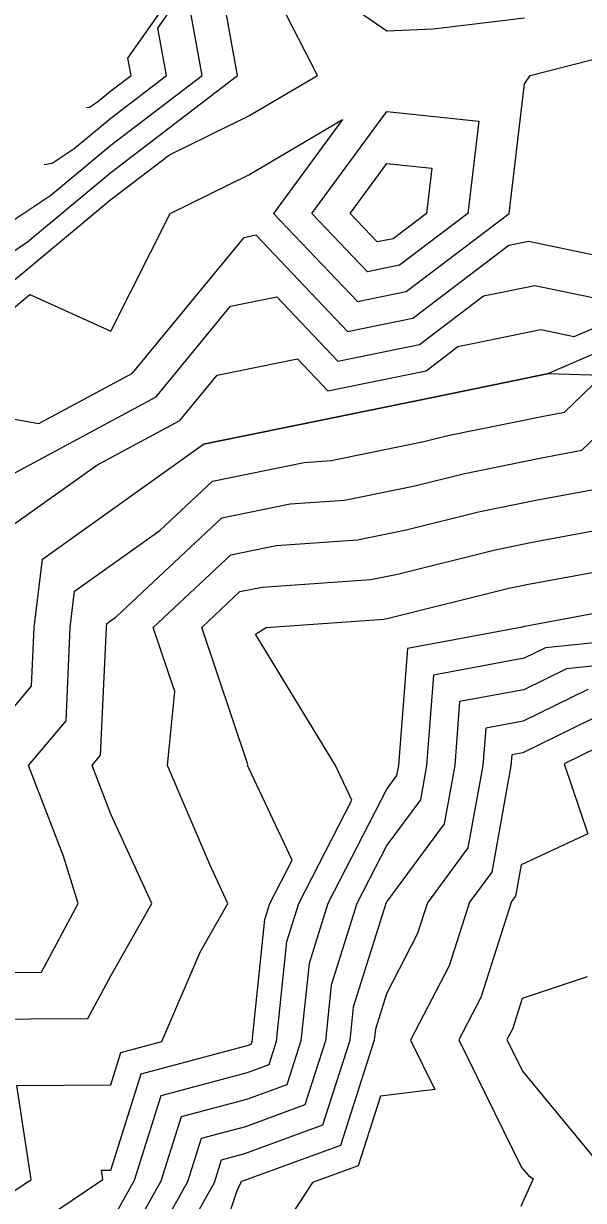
# Model space of a CAD drawing. Extents: x 2188792 to 2191981, y 386090 to 389710.
# Drawn here: x 2190033.8 to 2190074.4, y 387868.7 to 387953.9 of the extents above; entities that cross this region are included whole.
import ezdxf

# ---------------------------------------------------------------- set-up
doc = ezdxf.new("R2010")
doc.units = 0
for name, color, linetype in [('DTM Contours Major', 7, 'Continuous'), ('DTM Contours Minor', 7, 'Continuous'), ('Exist DTM QL2 LIDAR Elevation Point', 7, 'Continuous'), ('PH Exist DTM Breakline', 7, 'Continuous')]:
    doc.layers.add(name, color=color, linetype=linetype)

msp = doc.modelspace()

# ---------------------------------------------------------------- linework, layer by layer
at = {"layer": 'DTM Contours Major'}
for points in [[(2190032.819, 387917.483), (2190039.092, 387921.952), (2190045.118, 387925.186), (2190047.814, 387928.464), (2190053.638, 387929.654), (2190055.854, 387927.326), (2190062.965, 387928.779), (2190065.282, 387930.538), (2190071.297, 387931.767), (2190073.693, 387931.265), (2190079.885, 387933.94), (2190083.115, 387935.337), (2190088.964, 387934.624), (2190090.431, 387934.892), (2190092.922, 387935.69), (2190095.248, 387936.298), (2190101.021, 387940.05), (2190099.889, 387944.166), (2190103.785, 387947.353), (2190110.023, 387949.672), (2190110.362, 387950.052), (2190110.404, 387950.184), (2190110.877, 387953.376), (2190114.841, 387960.177)], [(2190029.094, 387935.506), (2190030.45, 387935.702), (2190034.077, 387938.127), (2190040.111, 387943.164), (2190049.305, 387950.195), (2190047.887, 387957.97)], [(2190059.427, 387938.122), (2190057.456, 387940.194), (2190060.113, 387943.812), (2190063.382, 387943.463), (2190062.994, 387940.194), (2190060.572, 387938.356), (2190059.427, 387938.122)], [(2190033.898, 387866.4), (2190039.532, 387870.187), (2190039.427, 387870.872), (2190040.111, 387870.876), (2190042.303, 387877.837), (2190050.102, 387879.92), (2190050.289, 387879.988), (2190050.354, 387880.191), (2190051.273, 387889.036), (2190051.634, 387890.189), (2190053.252, 387893.329), (2190050.112, 387900), (2190050.031, 387900.19), (2190050.038, 387900.264), (2190046.705, 387910.191), (2190049.473, 387912.783), (2190051.093, 387913.114), (2190058.959, 387913.665), (2190060.886, 387914.058), (2190067.872, 387915.795), (2190070.663, 387916.366), (2190076.785, 387917.502)], [(2190074.696, 387905.684), (2190070.011, 387903.396), (2190067.29, 387902.889), (2190067.083, 387900.176), (2190066.006, 387894.213), (2190063.061, 387890.234), (2190062.332, 387887.973), (2190060.093, 387883.639), (2190059.291, 387881.072), (2190059.208, 387880.277), (2190056.753, 387872.656), (2190049.725, 387870.082), (2190049.572, 387870.041), (2190049.525, 387869.891), (2190049.266, 387869.428), (2190046.188, 387860.179)]]:
    msp.add_lwpolyline(points, dxfattribs=at)
at = {"layer": 'DTM Contours Minor'}
for points in [[(2190032.181, 387939.621), (2190033.157, 387939.763), (2190035.768, 387941.508), (2190040.111, 387945.134), (2190046.729, 387950.195), (2190045.708, 387955.792), (2190065.744, 387984.372)], [(2190035.268, 387943.737), (2190035.864, 387943.824), (2190037.459, 387944.89), (2190040.111, 387947.104), (2190044.153, 387950.195), (2190043.53, 387953.613), (2190055.766, 387971.068)], [(2190026.007, 387931.39), (2190027.742, 387931.641), (2190032.387, 387934.746), (2190040.111, 387941.195), (2190044.365, 387944.447), (2190050.112, 387947.258), (2190055.091, 387950.195), (2190050.112, 387959.892)], [(2190050.257, 387960.196), (2190060.113, 387953.408), (2190063.478, 387953.559), (2190070.114, 387954.363)], [(2190030.11, 387900.876), (2190034.362, 387905.939), (2190034.555, 387910.191), (2190035.155, 387915.148), (2190046.835, 387923.47), (2190055.139, 387925.166), (2190063.443, 387926.863), (2190071.747, 387928.56), (2190079.815, 387932.046), (2190084.024, 387933.865), (2190088.689, 387933.297), (2190090.506, 387933.629), (2190093.59, 387934.617), (2190096.471, 387935.369), (2190103.619, 387940.015), (2190103.006, 387942.243), (2190108.145, 387946.446), (2190109.529, 387946.961), (2190111.625, 387949.309), (2190111.885, 387950.13), (2190112.319, 387953.059), (2190115.957, 387959.3)], [(2190038.355, 387947.853), (2190038.571, 387947.884), (2190039.149, 387948.271), (2190040.111, 387949.074), (2190041.577, 387950.195), (2190041.351, 387951.435), (2190045.789, 387957.765)], [(2190031.349, 387920.435), (2190043.401, 387926.903), (2190048.792, 387933.459), (2190052.137, 387934.142), (2190056.568, 387929.485), (2190062.486, 387930.694), (2190067.121, 387934.212), (2190070.847, 387934.973), (2190075.638, 387933.969), (2190079.954, 387935.834), (2190082.207, 387936.808), (2190089.238, 387935.951), (2190090.356, 387936.155), (2190092.253, 387936.763), (2190094.026, 387937.226), (2190098.423, 387940.084), (2190096.772, 387946.089), (2190099.426, 387948.259), (2190104.632, 387950.195), (2190108.253, 387952.06), (2190108.583, 387954.775)], [(2190019.834, 387923.158), (2190022.328, 387923.52), (2190025.673, 387925.756), (2190030.11, 387925.817), (2190034.894, 387924.976), (2190041.684, 387928.62), (2190049.771, 387938.453), (2190050.635, 387938.63), (2190057.283, 387931.644), (2190062.008, 387932.61), (2190068.959, 387937.886), (2190070.397, 387938.18), (2190077.583, 387936.674), (2190080.024, 387937.729), (2190081.298, 387938.279), (2190089.513, 387937.278), (2190090.281, 387937.418), (2190091.585, 387937.836), (2190092.803, 387938.154), (2190095.825, 387940.118), (2190093.655, 387948.012), (2190095.066, 387949.166), (2190097.835, 387950.195), (2190105.941, 387954.371)], [(2190030.696, 387931.365), (2190034.243, 387934.326), (2190040.111, 387931.651), (2190044.414, 387940.194), (2190050.112, 387942.981), (2190056.907, 387946.988), (2190051.917, 387940.194), (2190057.998, 387933.803), (2190061.529, 387934.525), (2190068.997, 387940.194), (2190070.114, 387949.589), (2190070.516, 387950.195), (2190078.164, 387952.146)], [(2190058.713, 387935.963), (2190054.686, 387940.194), (2190060.113, 387947.583), (2190066.789, 387946.87), (2190065.996, 387940.194), (2190061.051, 387936.441), (2190058.713, 387935.963)], [(2190030.11, 387885.195), (2190035.086, 387885.213), (2190037.743, 387890.189), (2190036.673, 387893.628), (2190034.142, 387900.19), (2190036.867, 387903.435), (2190037.173, 387910.191), (2190037.49, 387912.812), (2190043.667, 387917.214), (2190047.494, 387920.798), (2190054.128, 387922.153), (2190056.094, 387922.291), (2190062.804, 387923.662), (2190064.55, 387924.096), (2190071.476, 387925.511), (2190073.007, 387925.795), (2190075.77, 387928.434)], [(2190030.11, 387881.817), (2190038.453, 387881.846), (2190040.111, 387884.952), (2190043.091, 387890.189), (2190040.111, 387896.659), (2190038.75, 387900.19), (2190039.371, 387900.93), (2190039.791, 387910.191), (2190039.825, 387910.477), (2190040.499, 387910.957), (2190048.154, 387918.126), (2190053.116, 387919.14), (2190057.049, 387919.415), (2190062.164, 387920.461), (2190065.657, 387921.329), (2190071.205, 387922.463), (2190074.266, 387923.031), (2190079.68, 387928.2)], [(2190031.809, 387868.488), (2190034.337, 387870.187), (2190033.29, 387877.009), (2190040.111, 387877.053), (2190040.849, 387879.397), (2190043.813, 387880.188), (2190046.589, 387886.666), (2190048.594, 387890.189), (2190047.297, 387893.004), (2190044.211, 387900.19), (2190044.751, 387905.551), (2190043.193, 387910.191), (2190048.813, 387915.454), (2190052.105, 387916.127), (2190058.004, 387916.54), (2190061.525, 387917.259), (2190066.765, 387918.562), (2190070.934, 387919.414), (2190075.525, 387920.266)], [(2190040.111, 387867.084), (2190041.822, 387870.133), (2190043.757, 387876.278), (2190050.027, 387877.952), (2190051.582, 387878.522), (2190052.125, 387880.208), (2190052.877, 387887.443), (2190053.736, 387890.189), (2190057.589, 387897.666), (2190056.401, 387900.19), (2190050.603, 387909.701), (2190051.373, 387910.191), (2190059.915, 387910.789), (2190060.246, 387910.857), (2190068.979, 387913.029), (2190070.392, 387913.317), (2190078.044, 387914.737)], [(2190079.304, 387911.973), (2190070.121, 387910.269), (2190070.086, 387910.262), (2190069.802, 387910.191), (2190061.612, 387908.666), (2190060.966, 387900.188), (2190060.834, 387899.459), (2190060.113, 387898.486), (2190055.837, 387890.189), (2190054.48, 387885.851), (2190053.896, 387880.225), (2190052.875, 387877.055), (2190049.951, 387875.984), (2190045.211, 387874.719), (2190043.748, 387870.073), (2190040.111, 387863.592)], [(2190080.098, 387909.594), (2190071.615, 387908.714), (2190070.08, 387907.965), (2190063.505, 387906.74), (2190063.005, 387900.184), (2190062.558, 387897.71), (2190060.113, 387894.408), (2190057.939, 387890.189), (2190056.084, 387884.258), (2190055.666, 387880.242), (2190054.168, 387875.589), (2190049.876, 387874.017), (2190046.665, 387873.159), (2190045.674, 387870.012), (2190040.224, 387860.3)], [(2190080.049, 387907.914), (2190073.155, 387907.199), (2190070.046, 387905.68), (2190065.397, 387904.815), (2190065.044, 387900.18), (2190064.282, 387895.962), (2190060.113, 387890.33), (2190060.041, 387890.189), (2190057.687, 387882.665), (2190057.437, 387880.259), (2190055.461, 387874.122), (2190049.801, 387872.049), (2190048.118, 387871.6), (2190047.599, 387869.951), (2190044.745, 387864.864)], [(2190076.236, 387904.168), (2190069.977, 387901.111), (2190069.183, 387900.964), (2190069.122, 387900.172), (2190067.73, 387892.464), (2190066.113, 387890.281), (2190064.63, 387885.678), (2190061.849, 387880.294), (2190063.612, 387876.711), (2190059.671, 387876.234), (2190058.046, 387871.189), (2190054.741, 387869.978), (2190050.069, 387862.82)], [(2190077.776, 387902.653), (2190072.976, 387900.309), (2190074.704, 387895.232), (2190069.863, 387892.982), (2190069.454, 387890.716), (2190069.166, 387890.327), (2190066.928, 387883.383), (2190065.341, 387880.31), (2190069.888, 387871.07), (2190070.382, 387870.471), (2190070.724, 387870.226), (2190069.843, 387868.243)], [(2190074.646, 387884.869), (2190069.936, 387883.292), (2190069.226, 387881.088), (2190068.833, 387880.327), (2190069.959, 387878.038), (2190075.306, 387871.557)]]:
    msp.add_lwpolyline(points, dxfattribs=at)
at = {"layer": 'Exist DTM QL2 LIDAR Elevation Point'}
for p, q in [((2190040.111, 387950.195), (2190040.111, 387950.195)), ((2190050.112, 387950.195), (2190050.112, 387950.195)), ((2190060.113, 387950.195), (2190060.113, 387950.195)), ((2190070.114, 387950.195), (2190070.114, 387950.195)), ((2190040.111, 387940.194), (2190040.111, 387940.194)), ((2190050.112, 387940.194), (2190050.112, 387940.194)), ((2190060.113, 387940.194), (2190060.113, 387940.194)), ((2190070.114, 387940.194), (2190070.114, 387940.194)), ((2190040.111, 387930.193), (2190040.111, 387930.193)), ((2190040.111, 387910.191), (2190040.111, 387910.191)), ((2190050.112, 387910.191), (2190050.112, 387910.191)), ((2190060.113, 387910.191), (2190060.113, 387910.191)), ((2190070.114, 387910.191), (2190070.114, 387910.191)), ((2190040.111, 387900.19), (2190040.111, 387900.19)), ((2190050.112, 387900.19), (2190050.112, 387900.19)), ((2190060.113, 387900.19), (2190060.113, 387900.19)), ((2190069.962, 387900.17), (2190069.962, 387900.17)), ((2190040.111, 387890.189), (2190040.111, 387890.189)), ((2190050.112, 387890.189), (2190050.112, 387890.189)), ((2190060.113, 387890.189), (2190060.113, 387890.189)), ((2190069.827, 387890.337), (2190069.827, 387890.337)), ((2190040.111, 387880.188), (2190040.111, 387880.188)), ((2190050.112, 387880.188), (2190050.112, 387880.188)), ((2190060.083, 387880.285), (2190060.083, 387880.285)), ((2190069.983, 387880.332), (2190069.983, 387880.332)), ((2190069.881, 387870.361), (2190069.881, 387870.361)), ((2190040.111, 387870.187), (2190040.111, 387870.187)), ((2190049.718, 387869.885), (2190049.718, 387869.885)), ((2190059.043, 387870.059), (2190059.043, 387870.059))]:
    msp.add_line(p, q, dxfattribs=at)
at = {"layer": 'PH Exist DTM Breakline'}
msp.add_lwpolyline([(2190110.118, 387950.195), (2190109.389, 387946.187), (2190106.684, 387939.975), (2190099.578, 387933.01), (2190095.938, 387930.846), (2190090.792, 387928.797), (2190087.607, 387928.066), (2190079.677, 387928.313), (2190071.747, 387928.56), (2190063.443, 387926.863), (2190055.139, 387925.166), (2190046.835, 387923.47)], dxfattribs=at)

doc.saveas('drawing.dxf')
